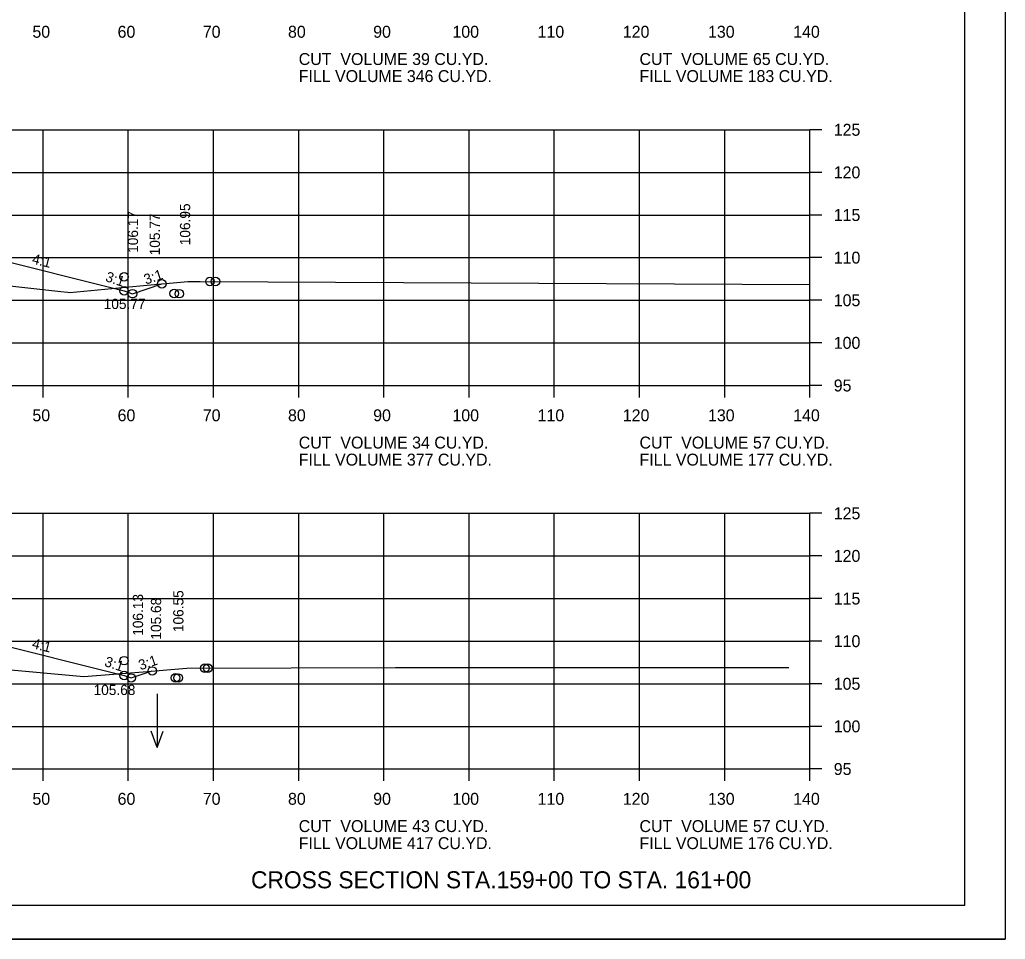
# Model space of a CAD drawing. Extents: x 1175611 to 1176402, y -433344 to -416213.
# Drawn here: x 1175828.2 to 1175943.9, y -428436.8 to -428328.9 of the extents above; entities that cross this region are included whole.
import ezdxf

# ---------------------------------------------------------------- set-up
doc = ezdxf.new("R2010")
doc.units = 0
for name, color, linetype in [('Default', 7, 'Continuous'), ('R_Axis', 7, 'Continuous'), ('R_Axis Annot', 7, 'Continuous'), ('R_Border', 7, 'Continuous'), ('R_Draft', 7, 'Continuous'), ('R_Exist Surface', 7, 'Continuous'), ('R_Fin Surface', 7, 'Continuous'), ('R_Grid', 7, 'Continuous'), ('R_No Plot', 7, 'Continuous'), ('R_Water Annot', 7, 'Continuous'), ('R_Xsect Elev', 7, 'Continuous'), ('R_Xsect Slope', 7, 'Continuous')]:
    doc.layers.add(name, color=color, linetype=linetype)

msp = doc.modelspace()

# ---------------------------------------------------------------- linework, layer by layer
at = {"layer": 'R_Axis'}
for p, q in [((1175920.97, -428371.78), (1175920.97, -428341.78)), ((1175922.37, -428341.78), (1175920.97, -428341.78)), ((1175922.37, -428346.78), (1175920.97, -428346.78)), ((1175922.37, -428351.78), (1175920.97, -428351.78)), ((1175922.37, -428356.78), (1175920.97, -428356.78)), ((1175922.37, -428361.78), (1175920.97, -428361.78)), ((1175922.37, -428366.78), (1175920.97, -428366.78)), ((1175640.97, -428371.78), (1175920.97, -428371.78)), ((1175830.97, -428373.18), (1175830.97, -428371.78)), ((1175840.97, -428373.18), (1175840.97, -428371.78)), ((1175850.97, -428373.18), (1175850.97, -428371.78)), ((1175860.97, -428373.18), (1175860.97, -428371.78)), ((1175870.97, -428373.18), (1175870.97, -428371.78)), ((1175880.97, -428373.18), (1175880.97, -428371.78)), ((1175890.97, -428373.18), (1175890.97, -428371.78)), ((1175900.97, -428373.18), (1175900.97, -428371.78)), ((1175910.97, -428373.18), (1175910.97, -428371.78)), ((1175920.97, -428373.18), (1175920.97, -428371.78)), ((1175922.37, -428371.78), (1175920.97, -428371.78)), ((1175920.97, -428416.78), (1175920.97, -428386.78)), ((1175922.37, -428386.78), (1175920.97, -428386.78)), ((1175922.37, -428391.78), (1175920.97, -428391.78)), ((1175922.37, -428396.78), (1175920.97, -428396.78)), ((1175922.37, -428401.78), (1175920.97, -428401.78)), ((1175922.37, -428406.78), (1175920.97, -428406.78)), ((1175922.37, -428411.78), (1175920.97, -428411.78)), ((1175640.97, -428416.78), (1175920.97, -428416.78)), ((1175830.97, -428418.18), (1175830.97, -428416.78)), ((1175840.97, -428418.18), (1175840.97, -428416.78)), ((1175850.97, -428418.18), (1175850.97, -428416.78)), ((1175860.97, -428418.18), (1175860.97, -428416.78)), ((1175870.97, -428418.18), (1175870.97, -428416.78)), ((1175880.97, -428418.18), (1175880.97, -428416.78)), ((1175890.97, -428418.18), (1175890.97, -428416.78)), ((1175900.97, -428418.18), (1175900.97, -428416.78)), ((1175910.97, -428418.18), (1175910.97, -428416.78)), ((1175920.97, -428418.18), (1175920.97, -428416.78)), ((1175922.37, -428416.78), (1175920.97, -428416.78))]:
    msp.add_line(p, q, dxfattribs=at)
at = {"layer": 'R_Border'}
for q in [(1175939.15, -428227.32), (1175622.97, -428432.78)]:
    msp.add_line((1175939.15, -428432.78), q, dxfattribs=at)
at = {"layer": 'R_Exist Surface'}
for points in [[(1175821, -428359.42), (1175833.03, -428360.75), (1175833.87, -428360.85), (1175834.1, -428360.88), (1175842.32, -428360.1), (1175847.94, -428359.57), (1175849.39, -428359.58), (1175920.97, -428359.94)], [(1175826.74, -428405.09), (1175835.75, -428405.94), (1175842.71, -428405.37), (1175847.82, -428404.94), (1175872.32, -428404.89), (1175915.55, -428404.88), (1175916.33, -428404.87), (1175918.5, -428404.87)]]:
    msp.add_lwpolyline(points, dxfattribs=at)
at = {"layer": 'R_Fin Surface'}
for points in [[(1175719, -428359.67), (1175721.47, -428358.85), (1175735.2, -428356.56), (1175743.47, -428355.18), (1175749.47, -428354.94), (1175751.47, -428354.9), (1175780.97, -428354.31), (1175810.47, -428354.9), (1175812.47, -428354.94), (1175818.47, -428355.18), (1175823.75, -428356.5), (1175840.47, -428360.68), (1175841.45, -428361.01), (1175844.9, -428359.86)], [(1175718.23, -428405.05), (1175718.24, -428405.06), (1175721.47, -428403.98), (1175735.2, -428401.69), (1175743.47, -428400.31), (1175749.47, -428400.07), (1175751.47, -428400.03), (1175780.97, -428399.44), (1175810.47, -428400.03), (1175812.47, -428400.07), (1175818.47, -428400.31), (1175823.75, -428401.63), (1175840.47, -428405.81), (1175841.32, -428406.1), (1175843.78, -428405.28)]]:
    msp.add_lwpolyline(points, dxfattribs=at)
at = {"layer": 'R_Grid'}
for p, q in [((1175640.97, -428341.78), (1175920.97, -428341.78)), ((1175830.97, -428371.78), (1175830.97, -428341.78)), ((1175840.97, -428371.78), (1175840.97, -428341.78)), ((1175850.97, -428371.78), (1175850.97, -428341.78)), ((1175860.97, -428371.78), (1175860.97, -428341.78)), ((1175870.97, -428371.78), (1175870.97, -428341.78)), ((1175880.97, -428371.78), (1175880.97, -428341.78)), ((1175890.97, -428371.78), (1175890.97, -428341.78)), ((1175900.97, -428371.78), (1175900.97, -428341.78)), ((1175910.97, -428371.78), (1175910.97, -428341.78)), ((1175920.97, -428371.78), (1175920.97, -428341.78)), ((1175640.97, -428346.78), (1175920.97, -428346.78)), ((1175640.97, -428351.78), (1175920.97, -428351.78)), ((1175640.97, -428356.78), (1175920.97, -428356.78)), ((1175640.97, -428361.78), (1175920.97, -428361.78)), ((1175640.97, -428366.78), (1175920.97, -428366.78)), ((1175640.97, -428371.78), (1175920.97, -428371.78)), ((1175640.97, -428386.78), (1175920.97, -428386.78)), ((1175830.97, -428416.78), (1175830.97, -428386.78)), ((1175840.97, -428416.78), (1175840.97, -428386.78)), ((1175850.97, -428416.78), (1175850.97, -428386.78)), ((1175860.97, -428416.78), (1175860.97, -428386.78)), ((1175870.97, -428416.78), (1175870.97, -428386.78)), ((1175880.97, -428416.78), (1175880.97, -428386.78)), ((1175890.97, -428416.78), (1175890.97, -428386.78)), ((1175900.97, -428416.78), (1175900.97, -428386.78)), ((1175910.97, -428416.78), (1175910.97, -428386.78)), ((1175920.97, -428416.78), (1175920.97, -428386.78)), ((1175640.97, -428391.78), (1175920.97, -428391.78)), ((1175640.97, -428396.78), (1175920.97, -428396.78)), ((1175640.97, -428401.78), (1175920.97, -428401.78)), ((1175640.97, -428406.78), (1175920.97, -428406.78)), ((1175640.97, -428411.78), (1175920.97, -428411.78)), ((1175640.97, -428416.78), (1175920.97, -428416.78))]:
    msp.add_line(p, q, dxfattribs=at)
at = {"layer": 'R_No Plot'}
msp.add_line((1175610.57, -428436.76), (1175943.91, -428436.76), dxfattribs=at)
msp.add_lwpolyline([(1175610.57, -428223.42), (1175943.91, -428223.42), (1175943.91, -428436.76), (1175610.57, -428436.76)], close=True, dxfattribs=at)
for centre in [(1175840.47, -428359.03), (1175844.9, -428359.86), (1175850.55, -428359.58), (1175851.21, -428359.59), (1175840.47, -428360.68), (1175841.45, -428361.01), (1175846.35, -428360.99), (1175846.95, -428361.01), (1175840.47, -428404.07), (1175849.94, -428404.94), (1175850.31, -428404.94), (1175840.47, -428405.81), (1175841.32, -428406.1), (1175843.78, -428405.28), (1175846.51, -428406.08), (1175846.82, -428406.1)]:
    msp.add_circle(centre, 0.5, dxfattribs=at)
at = {"layer": 'R_Water Annot'}
for p, q in [((1175844.35, -428407.97), (1175844.35, -428414.26)), ((1175844.35, -428414.26), (1175843.65, -428412.33)), ((1175844.35, -428414.26), (1175845.05, -428412.33))]:
    msp.add_line(p, q, dxfattribs=at)

# ---------------------------------------------------------------- texts
at = {"layer": 'Default'}
for s, p in [('CUT  VOLUME 39 CU.YD.', (1175860.97, -428334.18)), ('CUT  VOLUME 65 CU.YD.', (1175900.97, -428334.18)), ('FILL VOLUME 346 CU.YD.', (1175860.97, -428336.18)), ('FILL VOLUME 183 CU.YD.', (1175900.97, -428336.18)), ('CUT  VOLUME 34 CU.YD.', (1175860.97, -428379.18)), ('CUT  VOLUME 57 CU.YD.', (1175900.97, -428379.18)), ('FILL VOLUME 377 CU.YD.', (1175860.97, -428381.18)), ('FILL VOLUME 177 CU.YD.', (1175900.97, -428381.18)), ('CUT  VOLUME 43 CU.YD.', (1175860.97, -428424.18)), ('CUT  VOLUME 57 CU.YD.', (1175900.97, -428424.18)), ('FILL VOLUME 417 CU.YD.', (1175860.97, -428426.18)), ('FILL VOLUME 176 CU.YD.', (1175900.97, -428426.18))]:
    msp.add_text(s, height=1.4, dxfattribs=at).set_placement(p)
at = {"layer": 'R_Axis Annot'}
for s, p in [('50', (1175829.71, -428330.98)), ('60', (1175839.71, -428330.98)), ('70', (1175849.71, -428330.98)), ('80', (1175859.71, -428330.98)), ('90', (1175869.71, -428330.98)), ('100', (1175879.01, -428330.98)), ('110', (1175889.01, -428330.98)), ('120', (1175899.01, -428330.98)), ('130', (1175909.01, -428330.98)), ('140', (1175919.01, -428330.98)), ('125', (1175923.77, -428342.48)), ('120', (1175923.77, -428347.48)), ('115', (1175923.77, -428352.48)), ('110', (1175923.77, -428357.48)), ('105', (1175923.77, -428362.48)), ('100', (1175923.77, -428367.48)), ('95', (1175923.77, -428372.48)), ('50', (1175829.71, -428375.98)), ('60', (1175839.71, -428375.98)), ('70', (1175849.71, -428375.98)), ('80', (1175859.71, -428375.98)), ('90', (1175869.71, -428375.98)), ('100', (1175879.01, -428375.98)), ('110', (1175889.01, -428375.98)), ('120', (1175899.01, -428375.98)), ('130', (1175909.01, -428375.98)), ('140', (1175919.01, -428375.98)), ('125', (1175923.77, -428387.48)), ('120', (1175923.77, -428392.48)), ('115', (1175923.77, -428397.48)), ('110', (1175923.77, -428402.48)), ('105', (1175923.77, -428407.48)), ('100', (1175923.77, -428412.48)), ('95', (1175923.77, -428417.48)), ('50', (1175829.71, -428420.98)), ('60', (1175839.71, -428420.98)), ('70', (1175849.71, -428420.98)), ('80', (1175859.71, -428420.98)), ('90', (1175869.71, -428420.98)), ('100', (1175879.01, -428420.98)), ('110', (1175889.01, -428420.98)), ('120', (1175899.01, -428420.98)), ('130', (1175909.01, -428420.98)), ('140', (1175919.01, -428420.98))]:
    msp.add_text(s, height=1.4, dxfattribs=at).set_placement(p)
at = {"layer": 'R_Draft'}
msp.add_text('CROSS SECTION STA.159+00 TO STA. 161+00', height=2, dxfattribs=at).set_placement((1175855.37, -428430.78))
at = {"layer": 'R_Xsect Elev'}
for s, p in [('106.95', (1175848.23, -428355.33)), ('106.17', (1175842.11, -428356.22)), ('105.77', (1175844.68, -428356.51)), ('106.13', (1175842.7, -428401.15)), ('106.55', (1175847.44, -428400.72)), ('105.68', (1175844.82, -428401.6))]:
    msp.add_text(s, height=1.2, rotation=90, dxfattribs=at).set_placement(p)
for s, p in [('105.77', (1175838.08, -428362.81)), ('105.68', (1175836.89, -428408.1))]:
    msp.add_text(s, height=1.2, dxfattribs=at).set_placement(p)
at = {"layer": 'R_Xsect Slope'}
for s, rotation, p in [('4:1', 345.9638, (1175829.59, -428357.45)), ('3:1', 18.4349, (1175843.02, -428359.96)), ('3:1', 341.5651, (1175838.19, -428359.51)), ('4:1', 345.9638, (1175829.59, -428402.58)), ('3:1', 341.5651, (1175838.08, -428404.67)), ('3:1', 18.4349, (1175842.39, -428405.21))]:
    msp.add_text(s, height=1.2, rotation=rotation, dxfattribs=at).set_placement(p)

doc.saveas('drawing.dxf')
